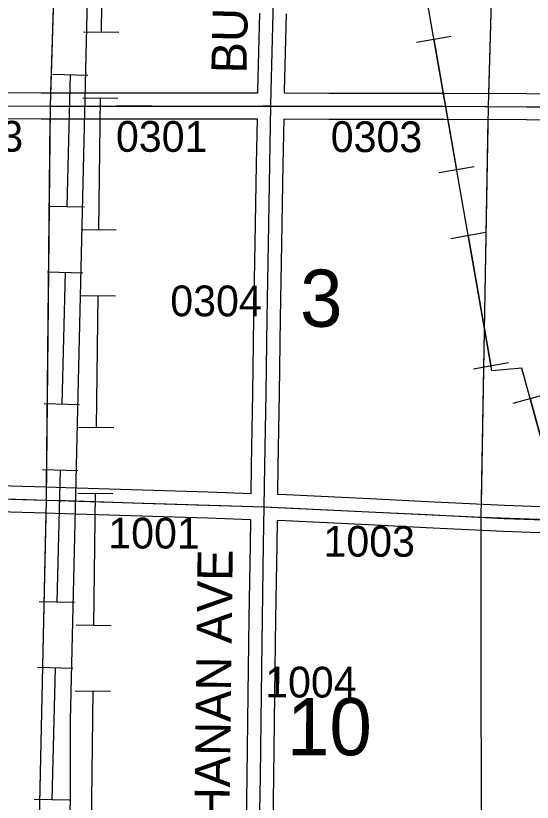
# Model space of a CAD drawing. Extents: x -157.2 to -99.3, y 12.2 to 46.2.
# Drawn here: x -143.859 to -142.682, y 27.455 to 29.245 of the extents above; entities that cross this region are included whole.
import ezdxf

# ---------------------------------------------------------------- set-up
doc = ezdxf.new("R2010")
doc.units = 0
for name, color, linetype in [('tdCoPipe', 7, 'Continuous'), ('tdCoPipe1', 7, 'Continuous'), ('tdCoPipe2', 7, 'Continuous'), ('tdCoSecRdNmbr', 7, 'Continuous'), ('tdCoSecRdTxt', 7, 'Continuous'), ('tdCoSecRteBand', 7, 'Continuous'), ('tdCoSecRteCL', 7, 'Continuous'), ('tdCoSectLine', 7, 'Continuous'), ('tdCoSectLinePart', 7, 'Continuous'), ('tdCoSectNmbr', 7, 'Continuous'), ('tdCoSurfGravel', 7, 'Continuous'), ('tdCoTwpBndryShd', 7, 'Continuous')]:
    doc.layers.add(name, color=color, linetype=linetype)

msp = doc.modelspace()

# ---------------------------------------------------------------- linework, layer by layer
at = {"layer": 'tdCoPipe'}
for p, q in [((-142.9463, 29.184), (-142.8671, 29.1979)), ((-142.8945, 28.8875), (-142.8151, 28.9014)), ((-142.8683, 28.7378), (-142.789, 28.7516)), ((-142.8164, 28.4412), (-142.737, 28.4551)), ((-142.7262, 28.3625), (-142.6486, 28.3838))]:
    msp.add_line(p, q, dxfattribs=at)
for points in [[(-144.5317, 38.1832), (-143.5928, 36.8918), (-143.6099, 34.8602), (-143.4402, 34.5415), (-143.5694, 34.3304), (-143.5634, 33.7239), (-143.4667, 33.4993), (-143.5656, 33.4168), (-143.4755, 33.1706), (-143.455, 32.2186), (-143.5122, 31.3968), (-143.6938, 30.9939), (-143.6811, 29.9265), (-143.7347, 27.6406), (-143.7362, 26.8708), (-143.9217, 26.7732), (-143.8183, 26.5085), (-143.8116, 26.1034), (-144.0839, 25.9289), (-143.0557, 24.1836)], [(-141.8432, 23.4016), (-141.8037, 25.2014), (-141.7215, 25.2046), (-141.7263, 25.7254), (-141.7884, 25.7254), (-142.1314, 26.6842), (-142.2613, 26.6924), (-142.6134, 28.1042), (-142.7064, 28.4423), (-142.7747, 28.4366), (-143.0459, 29.9873), (-142.9366, 30.0834), (-143.0259, 30.3496), (-143.3894, 30.93), (-143.4518, 31.5264), (-143.4951, 31.7911), (-143.6569, 31.8084), (-143.6986, 32.0013), (-143.8537, 32.158)], [(-142.9066, 29.191), (-142.8548, 28.8945)], [(-142.8286, 28.7447), (-142.7767, 28.4482)], [(-142.6873, 28.3731), (-142.6134, 28.1042), (-142.608, 28.0828)]]:
    msp.add_lwpolyline(points, dxfattribs=at)
at = {"layer": 'tdCoPipe1'}
for p, q in [((-143.7045, 29.208), (-143.6243, 29.207)), ((-143.7064, 29.058), (-143.6262, 29.057)), ((-143.7102, 28.758), (-143.63, 28.757)), ((-143.712, 28.6081), (-143.6319, 28.607)), ((-143.7158, 28.3081), (-143.6357, 28.3071)), ((-143.7177, 28.1581), (-143.6376, 28.1571)), ((-143.7215, 27.8581), (-143.6413, 27.8571)), ((-143.7234, 27.7081), (-143.6432, 27.7071))]:
    msp.add_line(p, q, dxfattribs=at)
for points in [[(-143.6606, 29.5075), (-143.6644, 29.2075)], [(-143.6663, 29.0575), (-143.6701, 28.7575)], [(-143.672, 28.6076), (-143.6757, 28.3076)], [(-143.6776, 28.1576), (-143.6814, 27.8576)], [(-143.6833, 27.7076), (-143.6864, 27.4597), (-143.6871, 27.4076)]]:
    msp.add_lwpolyline(points, dxfattribs=at)
at = {"layer": 'tdCoPipe2'}
for p, q in [((-143.7749, 29.1114), (-143.6947, 29.1094)), ((-143.7825, 28.8115), (-143.7023, 28.8095)), ((-143.7863, 28.6616), (-143.7061, 28.6595)), ((-143.7938, 28.3617), (-143.7137, 28.3596)), ((-143.7976, 28.2117), (-143.7175, 28.2097)), ((-143.8052, 27.9118), (-143.7251, 27.9098)), ((-143.809, 27.7619), (-143.7289, 27.7598)), ((-143.8166, 27.462), (-143.7364, 27.4599))]:
    msp.add_line(p, q, dxfattribs=at)
for points in [[(-143.7348, 29.1104), (-143.7424, 28.8105)], [(-143.7462, 28.6606), (-143.7538, 28.3607)], [(-143.7576, 28.2107), (-143.7651, 27.9108)], [(-143.7689, 27.7608), (-143.7765, 27.4609)]]:
    msp.add_lwpolyline(points, dxfattribs=at)
at = {"layer": 'tdCoSecRteBand'}
for points in [[(-143.9353, 29.0696), (-143.8009, 29.0689), (-143.6298, 29.0691), (-143.6298, 29.0691), (-143.6298, 29.0691), (-143.5479, 29.0691), (-143.5479, 29.0691), (-143.5478, 29.0691), (-143.4372, 29.0689), (-143.3079, 29.0694), (-143.3079, 29.0694), (-143.3076, 29.0694), (-143.3075, 29.0743), (-143.3075, 29.0744), (-143.3075, 29.0745), (-143.3028, 29.25)], [(-143.2428, 29.2485), (-143.2475, 29.0731), (-143.2475, 29.0691), (-143.1459, 29.0686), (-143.0434, 29.0686), (-143.0433, 29.0686), (-143.0433, 29.0686), (-142.8833, 29.0684), (-142.8832, 29.0684), (-142.8831, 29.0684), (-142.695, 29.0674), (-142.695, 29.0674), (-142.695, 29.0674), (-142.5286, 29.0664)], [(-143.3227, 28.1576), (-143.3218, 28.2197), (-143.3218, 28.2198), (-143.3218, 28.2198), (-143.3186, 28.3859), (-143.3163, 28.5567), (-143.3163, 28.5568), (-143.3163, 28.5569), (-143.3134, 28.7268), (-143.3104, 28.9068), (-143.3104, 28.9068), (-143.3104, 28.9068), (-143.3086, 29.0093), (-143.4371, 29.0089), (-143.4372, 29.0089), (-143.4373, 29.0089), (-143.5479, 29.0091), (-143.6298, 29.0091), (-143.8009, 29.0089), (-143.801, 29.0089), (-143.8011, 29.0089), (-143.9357, 29.0096)], [(-142.5289, 29.0064), (-142.6953, 29.0074), (-142.8834, 29.0084), (-143.0434, 29.0086), (-143.1459, 29.0086), (-143.146, 29.0086), (-143.1461, 29.0086), (-143.2486, 29.0092), (-143.2486, 29.0088), (-143.2504, 28.9058), (-143.2534, 28.7258), (-143.2534, 28.7258), (-143.2534, 28.7257), (-143.2564, 28.5559), (-143.2586, 28.3851), (-143.2586, 28.385), (-143.2586, 28.3849), (-143.2618, 28.2187), (-143.2627, 28.1561), (-143.2627, 28.1556), (-143.2425, 28.1549), (-143.2423, 28.1549), (-143.2421, 28.1549), (-143.0371, 28.145), (-143.0371, 28.145), (-143.0371, 28.145), (-142.9212, 28.1391), (-142.7456, 28.1307), (-142.5618, 28.1241)], [(-143.9502, 28.1769), (-143.7889, 28.1724), (-143.745, 28.1712), (-143.7449, 28.1712), (-143.7448, 28.1712), (-143.5701, 28.1653), (-143.4204, 28.1608), (-143.4204, 28.1608), (-143.4203, 28.1608), (-143.3227, 28.1576)], [(-143.3341, 27.3534), (-143.3316, 27.5141), (-143.3294, 27.7007), (-143.3294, 27.7008), (-143.3294, 27.7008), (-143.3272, 27.8734), (-143.3272, 27.8734), (-143.3272, 27.8735), (-143.3245, 28.0414), (-143.3236, 28.0976), (-143.3242, 28.0976), (-143.4223, 28.1008), (-143.5719, 28.1053), (-143.572, 28.1053), (-143.572, 28.1053), (-143.7468, 28.1112), (-143.7906, 28.1124), (-143.9519, 28.1169)], [(-142.564, 28.0641), (-142.7479, 28.0708), (-142.7481, 28.0708), (-142.7483, 28.0708), (-142.9241, 28.0792), (-142.9242, 28.0792), (-142.9242, 28.0792), (-143.0401, 28.0851), (-143.2447, 28.0949), (-143.2637, 28.0956), (-143.2645, 28.0405), (-143.2645, 28.0405), (-143.2645, 28.0405), (-143.2672, 27.8726), (-143.2694, 27.7), (-143.2716, 27.5133), (-143.2716, 27.5133), (-143.2716, 27.5132), (-143.2741, 27.3525)]]:
    msp.add_lwpolyline(points, dxfattribs=at)
at = {"layer": 'tdCoSecRteCL'}
for points in [[(-143.2781, 29.0393), (-143.2775, 29.0737), (-143.2728, 29.2493), (-143.2691, 29.4266), (-143.2639, 29.5993), (-143.2595, 29.7682), (-143.255, 29.9317), (-143.2519, 30.0444)], [(-144.7721, 29.0447), (-144.7166, 29.0441), (-144.5957, 29.0438), (-144.4416, 29.0426), (-144.2604, 29.0423), (-144.1353, 29.0411), (-144.083, 29.0411), (-144.0313, 29.0406), (-143.9356, 29.0396), (-143.8009, 29.0389), (-143.6298, 29.0391), (-143.5479, 29.0391), (-143.4372, 29.0389), (-143.2971, 29.0394), (-143.2781, 29.0393)], [(-143.2932, 28.1266), (-143.2918, 28.2192), (-143.2886, 28.3855), (-143.2864, 28.5564), (-143.2834, 28.7263), (-143.2804, 28.9063), (-143.2781, 29.0393)], [(-143.2781, 29.0393), (-143.1459, 29.0386), (-143.0434, 29.0386), (-142.8833, 29.0384), (-142.6951, 29.0374), (-142.5287, 29.0364), (-142.343, 29.0367), (-142.2831, 29.0361)], [(-144.7987, 28.1812), (-144.7471, 28.1777), (-144.6248, 28.1723), (-144.4391, 28.1644), (-144.2489, 28.157), (-144.1177, 28.1518), (-143.951, 28.1469), (-143.7898, 28.1424), (-143.7459, 28.1412), (-143.571, 28.1353), (-143.4213, 28.1308), (-143.2932, 28.1266)], [(-143.3072, 27.1221), (-143.3061, 27.185), (-143.3041, 27.3529), (-143.3016, 27.5137), (-143.2994, 27.7004), (-143.2972, 27.873), (-143.2945, 28.0409), (-143.2932, 28.1266)], [(-143.2932, 28.1266), (-143.2435, 28.1249), (-143.0386, 28.1151), (-142.9227, 28.1091), (-142.7468, 28.1007), (-142.5629, 28.0941), (-142.4813, 28.0911), (-142.3552, 28.0872), (-142.2951, 28.0852)]]:
    msp.add_lwpolyline(points, dxfattribs=at)
at = {"layer": 'tdCoSectLine'}
for points in [[(-143.7799, 29.0389), (-143.7486, 30.0444)], [(-142.7824, 29.0379), (-142.7534, 30.0443)], [(-144.7725, 29.0447), (-143.7799, 29.0389)], [(-143.7891, 28.1424), (-143.7799, 29.0389)], [(-143.7799, 29.0389), (-142.7824, 29.0379)], [(-142.7987, 28.1032), (-142.7824, 29.0379)], [(-142.7824, 29.0379), (-141.7839, 29.0328)], [(-144.7991, 28.1812), (-144.2092, 28.1556), (-143.7891, 28.1424)], [(-143.8108, 27.142), (-143.7891, 28.1424)], [(-143.7891, 28.1424), (-143.2936, 28.1266), (-142.7987, 28.1032)], [(-142.7987, 28.1032), (-141.7943, 28.0688)], [(-142.798, 27.1011), (-142.7987, 28.1032)]]:
    msp.add_lwpolyline(points, dxfattribs=at)
at = {"layer": 'tdCoSectLinePart'}
for points in [[(-143.7789, 29.0695), (-143.7495, 30.0143)], [(-142.7815, 29.0679), (-142.7542, 30.0143)], [(-143.7888, 28.1723), (-143.7802, 29.0089)], [(-142.7981, 28.1332), (-142.7829, 29.0078)], [(-143.8101, 27.172), (-143.7898, 28.1124)], [(-142.798, 27.131), (-142.7986, 28.0732)]]:
    msp.add_lwpolyline(points, dxfattribs=at)
at = {"layer": 'tdCoSurfGravel'}
msp.add_line((-143.2781, 29.0393), (-143.2781, 29.0393), dxfattribs=at)
for points in [[(-143.2781, 29.0393), (-143.2775, 29.0737), (-143.2728, 29.2493), (-143.2691, 29.4266), (-143.2639, 29.5993), (-143.2595, 29.7682), (-143.255, 29.9317), (-143.2519, 30.0444)], [(-144.0313, 29.0406), (-143.9356, 29.0396), (-143.8009, 29.0389), (-143.6298, 29.0391), (-143.5479, 29.0391), (-143.4372, 29.0389), (-143.2971, 29.0394), (-143.2781, 29.0393)], [(-143.2932, 28.1266), (-143.2918, 28.2192), (-143.2886, 28.3855), (-143.2864, 28.5564), (-143.2834, 28.7263), (-143.2804, 28.9063), (-143.2781, 29.0393)], [(-143.2781, 29.0393), (-143.1459, 29.0386), (-143.0434, 29.0386), (-142.8833, 29.0384), (-142.6951, 29.0374), (-142.5287, 29.0364), (-142.343, 29.0367), (-142.2831, 29.0361)], [(-144.9892, 28.1903), (-144.9831, 28.1915), (-144.9744, 28.1922), (-144.8642, 28.1856), (-144.7987, 28.1812), (-144.7471, 28.1777), (-144.6248, 28.1723), (-144.4391, 28.1644), (-144.2489, 28.157), (-144.1177, 28.1518), (-143.951, 28.1469), (-143.7898, 28.1424)], [(-143.7898, 28.1424), (-143.7459, 28.1412), (-143.571, 28.1353), (-143.4213, 28.1308), (-143.2932, 28.1266), (-143.2435, 28.1249), (-143.0386, 28.1151), (-142.9227, 28.1091), (-142.7468, 28.1007), (-142.5629, 28.0941), (-142.4813, 28.0911), (-142.3552, 28.0872), (-142.2951, 28.0852), (-142.1878, 28.0818), (-141.9809, 28.0749), (-141.8418, 28.0704), (-141.6127, 28.0628), (-141.4805, 28.057)], [(-143.3072, 27.1221), (-143.3061, 27.185), (-143.3041, 27.3529), (-143.3016, 27.5137), (-143.2994, 27.7004), (-143.2972, 27.873), (-143.2945, 28.0409), (-143.2932, 28.1266)]]:
    msp.add_lwpolyline(points, dxfattribs=at)
at = {"layer": 'tdCoTwpBndryShd'}
msp.add_lwpolyline([(-148.6552, 29.1359), (-147.7617, 29.1108), (-146.7666, 29.0737), (-145.7949, 29.0582), (-144.7725, 29.0447), (-143.7799, 29.0389), (-142.7824, 29.0379), (-141.7839, 29.0328), (-140.7866, 29.0316), (-139.7961, 28.9719), (-138.7976, 28.9254), (-137.7864, 28.8705), (-136.7821, 28.8176), (-135.7696, 28.7544), (-134.7778, 28.6994), (-133.8175, 28.674)], dxfattribs=at)

# ---------------------------------------------------------------- texts
at = {"layer": 'tdCoSecRdNmbr'}
for s, rotation, p in [('0403', 359.8898, (-144.0503, 28.9355)), ('0301', 359.8904, (-143.6306, 28.935)), ('0303', 359.8908, (-143.1415, 28.9344)), ('0304', 359.8905, (-143.5069, 28.5607)), ('1001', 359.8904, (-143.6481, 28.0323)), ('1003', 359.8908, (-143.158, 28.0137)), ('1004', 359.8906, (-143.2908, 27.6932))]:
    msp.add_text(s, height=0.07, rotation=rotation, dxfattribs=at).set_placement(p)
at = {"layer": 'tdCoSecRdTxt'}
for rotation, p in [(88.7269, (-143.3335, 29.1126)), (89.2991, (-143.3749, 27.1853))]:
    msp.add_text('BUCHANAN AVE', height=0.08, rotation=rotation, dxfattribs=at).set_placement(p)
at = {"layer": 'tdCoSectNmbr'}
for s, rotation, p in [('3', 359.8907, (-143.2114, 28.5368)), ('10', 359.8906, (-143.2413, 27.5617))]:
    msp.add_text(s, height=0.13, rotation=rotation, dxfattribs=at).set_placement(p)

doc.saveas('drawing.dxf')
